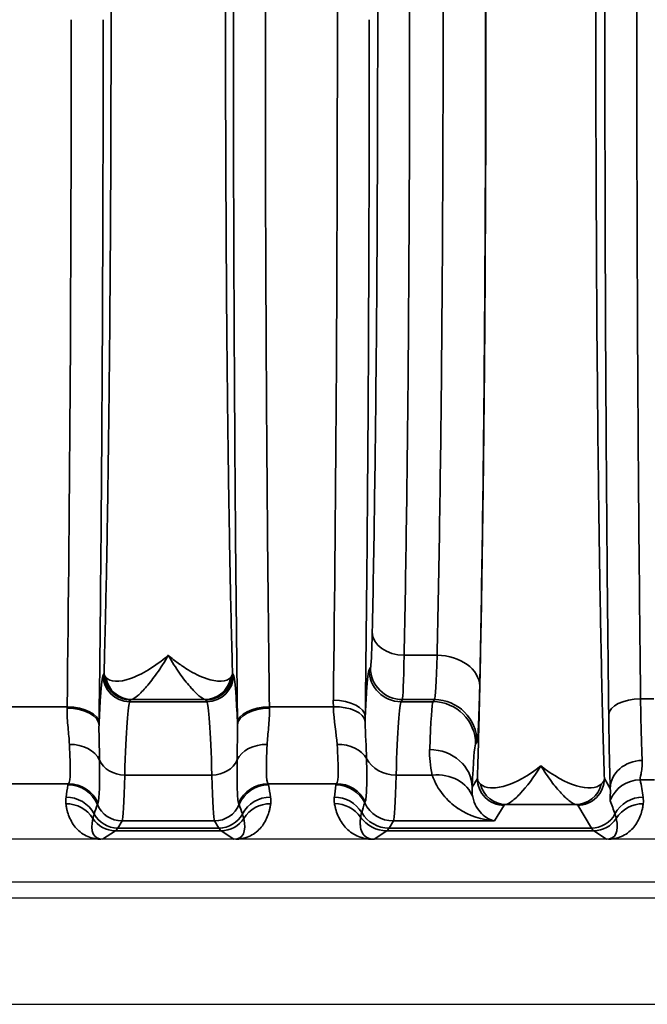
# Model space of a CAD drawing. Header units: millimetres. Extents: x 399 to 6233, y -1870 to 1602.
# Tile 675 of 711: x 5987 to 5999, y 311 to 330. Entities that reach past the tile are written whole.
import ezdxf

# ---------------------------------------------------------------- set-up
doc = ezdxf.new("R2010")
doc.units = ezdxf.units.MM
doc.layers.add('可見 (ISO)', color=7, linetype='Continuous', lineweight=25)
doc.layers.add('窄部可見 (ISO)', color=7, linetype='Continuous', lineweight=35)

msp = doc.modelspace()

# ---------------------------------------------------------------- linework, layer by layer
at = {"layer": '可見 (ISO)'}
for p, q in [((5989.308, 314.803), (5989.308, 314.803)), ((5990.989, 314.803), (5990.989, 314.803)), ((5994.407, 314.803), (5994.407, 314.803)), ((6087.648, 314.153), (5983.148, 314.153)), ((5983.148, 313.353), (6087.648, 313.353)), ((5978.898, 313.053), (6091.898, 313.053)), ((5963.898, 311.053), (6058.898, 311.053))]:
    msp.add_line(p, q, dxfattribs=at)
for points, knots in [([(5988.915, 314.153), (5988.911, 314.153), (5988.906, 314.153), (5988.901, 314.153), (5988.894, 314.153), (5988.887, 314.153), (5988.879, 314.153)], [-0.00000491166, -0.00000491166, -0.00000491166, -0.00000491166, 0.00001268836, 0.00001268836, 0.00001268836, 0.00003478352, 0.00003478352, 0.00003478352, 0.00003478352]), ([(5991.417, 314.153), (5991.41, 314.153), (5991.403, 314.153), (5991.397, 314.153), (5991.391, 314.153), (5991.386, 314.153), (5991.381, 314.153)], [0.00000000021, 0.00000000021, 0.00000000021, 0.00000000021, 0.00002113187, 0.00002113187, 0.00002113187, 0.0000394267, 0.0000394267, 0.0000394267, 0.0000394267]), ([(5994.015, 314.153), (5994.015, 314.153), (5994.015, 314.153), (5994.015, 314.153), (5994.015, 314.153), (5994.015, 314.153), (5994.015, 314.153), (5994.014, 314.153), (5994.012, 314.153), (5994.004, 314.153), (5994.001, 314.153), (5993.992, 314.153), (5993.985, 314.153), (5993.978, 314.153)], [-0.005146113, -0.005146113, -0.005146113, -0.005146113, -0.004810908, -0.004810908, -0.004628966, -0.004628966, -0.004600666, -0.004600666, -0.003063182, -0.003063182, -0.002040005, -0.002040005, 0, 0, 0, 0]), ([(5998.417, 314.153), (5998.41, 314.153), (5998.403, 314.153), (5998.397, 314.153), (5998.391, 314.153), (5998.386, 314.153), (5998.381, 314.153)], [0.00000000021, 0.00000000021, 0.00000000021, 0.00000000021, 0.00002113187, 0.00002113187, 0.00002113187, 0.0000394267, 0.0000394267, 0.0000394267, 0.0000394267])]:
    msp.add_open_spline(points, degree=3, knots=knots, dxfattribs=at)
at = {"layer": '窄部可見 (ISO)'}
for p, q in [((5994.58, 317.611), (5995.199, 317.611)), ((5993.923, 317.339), (5993.947, 317.379)), ((5988.923, 317.239), (5988.941, 317.27)), ((5991.355, 317.27), (5991.374, 317.239)), ((5989.441, 316.771), (5989.422, 316.739)), ((5989.422, 316.739), (5990.874, 316.739)), ((5990.834, 316.78), (5989.462, 316.78)), ((5990.874, 316.739), (5990.856, 316.771)), ((5994.547, 316.78), (5994.522, 316.739)), ((5994.522, 316.739), (5995.123, 316.739)), ((5995.147, 316.78), (5994.547, 316.78)), ((5995.123, 316.739), (5995.147, 316.78)), ((5999.023, 316.791), (5999.274, 316.791)), ((5987.049, 316.644), (5988.248, 316.644)), ((5992.049, 316.644), (5993.25, 316.644)), ((5995.947, 315.98), (5995.923, 315.94)), ((5990.968, 315.361), (5989.329, 315.361)), ((5995.109, 315.361), (5994.427, 315.361)), ((5995.859, 315.131), (5995.956, 315.293)), ((5998.341, 315.293), (5998.452, 315.108)), ((5999.282, 315.269), (5999.014, 315.269)), ((5988.275, 315.198), (5987.022, 315.198)), ((5993.311, 315.198), (5992.022, 315.198)), ((5996.456, 314.794), (5996.279, 314.499)), ((5997.805, 314.806), (5996.492, 314.806)), ((5998.099, 314.363), (5997.841, 314.794)), ((5989.279, 314.499), (5989.198, 314.363)), ((5989.198, 314.363), (5991.099, 314.363)), ((5991.018, 314.499), (5989.279, 314.499)), ((5991.099, 314.363), (5991.018, 314.499)), ((5994.379, 314.499), (5994.298, 314.363)), ((5994.298, 314.363), (5998.099, 314.363)), ((5996.279, 314.499), (5994.379, 314.499)), ((5989.154, 314.312), (5988.915, 314.153)), ((5991.143, 314.312), (5989.154, 314.312)), ((5991.381, 314.153), (5991.143, 314.312)), ((5994.254, 314.312), (5994.015, 314.153)), ((5998.143, 314.312), (5994.254, 314.312)), ((5998.381, 314.153), (5998.143, 314.312))]:
    msp.add_line(p, q, dxfattribs=at)
for centre, major_axis, ratio, start_param, end_param in [((5992.789, 329.553), (0, -25), 0.02145, 1.570796, 2.107631), ((5987.789, 329.553), (0, -25), 0.02145, 1.028185, 1.570796), ((5992.789, 329.553), (0, -25), 0.02145, 1.033962, 1.570796), ((5994.58, 318.044), (-0.6, 0.013), 0.722333, 0.030288, 1.586603), ((5995.144, 319.779), (0, -3.002), 0.026524, 0.034868, 0.763293), ((5995.199, 317.033), (0.8, -0.018), 0.722333, 0.030288, 1.586603), ((5994.522, 317.339), (-0.515, 0.309), 0.999172, 0.54067, 2.110736), ((5994.547, 317.379), (-0.515, 0.309), 0.999172, 0.54067, 2.110736), ((5989.422, 317.239), (-0.429, 0.257), 0.999172, 0.54067, 2.110736), ((5989.462, 317.279), (0.117, -0.486), 0.989056, 4.648351, 6.04438), ((5990.834, 317.279), (-0.117, -0.486), 0.989056, 0.238805, 1.634834), ((5990.874, 317.239), (0.429, 0.257), 0.999172, 4.17245, 5.742515), ((5989.429, 308.741), (0, 8.003), 0.022251, 0.034889, 0.596848), ((5990.868, 308.741), (0, 8.003), 0.022251, 5.686337, 6.248296), ((5993.249, 316.461), (0.6, -0.007), 0.511389, 0.024373, 1.577171), ((5994.529, 308.741), (0, 8.003), 0.022512, 0.034888, 0.596845), ((5995.121, 310.33), (0.008, 6.414), 0.020853, 0.038708, 0.537182), ((5995.123, 315.94), (0.686, -0.412), 0.999172, 0.54067, 2.110736), ((5995.147, 315.98), (0.686, -0.412), 0.999172, 0.54067, 2.110736), ((5999.023, 316.496), (-0.6, -0.007), 0.49083, 4.706597, 6.259146), ((5999.078, 317.865), (0.007, -2.58), 0.02502, 5.141663, 5.756891), ((5988.199, 317.802), (0.008, 2.508), 0.023353, 4.220303, 4.232385), ((5988.247, 316.302), (0.6, -0.008), 0.525274, 0.024614, 1.577589), ((5988.248, 316.334), (0.6, -0.008), 0.516344, 0.024457, 1.577318), ((5992.049, 316.334), (-0.6, -0.008), 0.516344, 4.705867, 6.258728), ((5992.049, 316.302), (-0.6, -0.008), 0.525274, 4.705596, 6.258572), ((5992.097, 317.802), (0.008, -2.509), 0.023353, 5.192395, 5.204476), ((5993.25, 316.334), (0.6, 0.017), 0.516223, 0.059539, 1.556187), ((5998.479, 317.785), (-0.007, 3.096), 0.02085, 2.000085, 2.615317), ((5988.799, 317.724), (0.008, 3.01), 0.019461, 4.220262, 4.232363), ((5991.497, 317.724), (0.008, -3.01), 0.01946, 5.192411, 5.204512), ((5988.29, 315.484), (0.6, 0.023), 0.752166, 0.306707, 1.54183), ((5992.006, 315.484), (-0.6, 0.023), 0.752166, 4.741355, 5.976479), ((5993.32, 315.485), (0.599, 0.031), 0.751758, 0.356231, 1.532192), ((5995.059, 315.131), (0.799, -0.032), 0.886923, 0.045354, 1.606482), ((5995.92, 310.172), (-0.008, -5.773), 0.02317, 3.180307, 3.678781), ((5989.329, 315.774), (-0.5, 0.015), 0.826915, 0.361643, 1.596274), ((5990.968, 315.774), (0.5, 0.015), 0.826915, 4.686911, 5.921542), ((5994.427, 315.857), (-0.6, 0.018), 0.826915, 0.421327, 1.596274), ((5999.052, 315.108), (-0.6, -0.023), 0.876399, 4.678969, 6.239685), ((5989.281, 318.613), (0.005, 4.117), 0.020515, 3.17966, 3.801678), ((5991.016, 318.613), (-0.005, 4.117), 0.020515, 2.481507, 3.103525), ((5994.381, 318.613), (0.005, 4.117), 0.020059, 3.179659, 3.801677), ((5995.109, 314.699), (0.77, 0.217), 0.816863, 0.053432, 1.344647), ((5999.014, 314.67), (-0.588, -0.12), 0.998201, 4.511525, 5.723718), ((5998.293, 315.702), (0.587, -1.898), 0.297416, 1.071506, 1.249581), ((5989.005, 315.686), (-0.583, -1.898), 0.300773, 5.075994, 5.20279), ((5999.942, 315.167), (-11.679, 0), 0.058758, 6.23842, 6.27237), ((5988.264, 314.576), (0.59, -0.11), 0.998212, 0.579882, 1.754795), ((5988.275, 314.599), (0.477, -0.364), 0.997266, 1.053258, 2.22233), ((5992.022, 314.599), (0.477, 0.364), 0.997266, 0.919263, 2.088334), ((5992.033, 314.576), (0.59, 0.11), 0.998212, 1.386797, 2.56171), ((5980.354, 315.167), (11.679, 0), 0.058758, 0.010815, 0.044766), ((5991.292, 315.686), (0.583, -1.898), 0.300773, 1.080395, 1.207191), ((5994.143, 315.836), (-0.629, -2.073), 0.310752, 5.129309, 5.247414), ((6003.369, 315.169), (-10.07, 0), 0.058758, 6.234735, 6.273976), ((5993.299, 314.576), (0.593, -0.094), 0.998229, 0.609389, 1.728149), ((5993.311, 314.599), (0.462, -0.383), 0.997094, 1.147203, 2.260656), ((5996.492, 315.306), (0.093, -0.491), 0.982985, 4.763266, 6.092027), ((5997.805, 315.306), (-0.093, -0.491), 0.982985, 0.191158, 1.51992), ((5988.227, 314.348), (0.594, -0.083), 0.998238, 0.627947, 1.709607), ((5992.07, 314.348), (0.594, 0.083), 0.998238, 1.431986, 2.513646), ((5993.268, 314.348), (0.596, -0.067), 0.99825, 0.651925, 1.682859), ((5997.646, 315.618), (-1.006, 2.097), 0.194686, 4.130256, 4.260833), ((5999.07, 314.348), (-0.594, -0.083), 0.998238, 4.573579, 5.655239), ((5988.225, 314.224), (0.595, 0.075), 0.998245, 0.438747, 1.445107), ((9116.678, 311.606), (-3128.282, 0.854), 0.045755, 6.266788, 6.268029), ((5991.829, 322.624), (-3.014, -7.827), 0.001618, 6.189135, 6.234176), ((5989.279, 314.999), (-0.429, 0.257), 0.999172, 0.935442, 2.110736), ((5991.018, 314.999), (0.429, 0.257), 0.999172, 4.17245, 5.347743), ((5988.468, 322.624), (3.014, -7.827), 0.001618, 0.049009, 0.09405), ((2863.618, 311.606), (3128.282, 0.854), 0.045755, 0.015157, 0.016397), ((5992.072, 314.224), (0.595, -0.075), 0.998245, 1.696485, 2.702846), ((5993.271, 314.224), (0.591, 0.105), 0.998218, 0.435215, 1.395105), ((8853.769, 312.093), (-2860.258, 0.716), 0.046839, 6.268046, 6.269403), ((5998.01, 322.436), (-4.172, -7.61), 0.009939, 6.191319, 6.234418), ((5994.379, 315.098), (-0.515, 0.309), 0.999172, 0.991614, 2.110736), ((5999.072, 314.224), (-0.595, 0.075), 0.998245, 4.838078, 5.844438), ((5989.429, 314.996), (0.641, 0.802), 0.399262, 2.444096, 3.45076), ((5989.154, 314.812), (-0.277, 0.416), 0.999683, 1.546818, 2.553481), ((5989.198, 314.863), (-0.429, 0.257), 0.999172, 1.028727, 2.110736), ((5991.099, 314.863), (0.429, 0.257), 0.999172, 4.17245, 5.254458), ((5991.143, 314.812), (0.277, 0.416), 0.999683, 3.729704, 4.736367), ((5990.868, 314.996), (-0.641, 0.802), 0.399262, 2.832426, 3.839089), ((5994.254, 314.912), (-0.333, 0.499), 0.999683, 1.593357, 2.553481), ((5994.298, 314.963), (-0.515, 0.309), 0.999172, 1.079473, 2.110736), ((5998.099, 314.863), (0.429, 0.257), 0.999172, 4.17245, 5.254458), ((5998.143, 314.812), (0.277, 0.416), 0.999683, 3.729704, 4.736367), ((5997.868, 314.996), (-0.641, 0.802), 0.399262, 2.832426, 3.839089), ((5989.125, 414.346), (0, -100.043), 0.020838, 0.01396, 0.034899), ((5991.172, 414.346), (0, -100.043), 0.020838, 6.248286, 6.269226), ((5994.225, 414.346), (0, -100.043), 0.020817, 0.01396, 0.034899), ((5998.172, 414.346), (0, -100.043), 0.020838, 6.248286, 6.269226)]:
    msp.add_ellipse(centre, major_axis=major_axis, ratio=ratio, start_param=start_param, end_param=end_param, dxfattribs=at)
for points, knots in [([(5995.956, 315.293), (5995.967, 315.64), (5995.977, 316.014), (5995.987, 316.402), (5995.988, 316.465), (5995.99, 316.53), (5995.992, 316.595), (5996.003, 317.059), (5996.013, 317.555), (5996.023, 318.074), (5996.033, 318.592), (5996.042, 319.136), (5996.05, 319.706), (5996.059, 320.276), (5996.067, 320.873), (5996.073, 321.489), (5996.076, 321.75), (5996.079, 322.014), (5996.082, 322.281), (5996.085, 322.645), (5996.089, 323.015), (5996.092, 323.39), (5996.097, 324.041), (5996.101, 324.712), (5996.105, 325.396), (5996.112, 326.766), (5996.116, 328.152), (5996.116, 329.553), (5996.116, 330.954), (5996.112, 332.34), (5996.105, 333.71), (5996.099, 334.79), (5996.091, 335.83), (5996.082, 336.825), (5996.079, 337.092), (5996.076, 337.356), (5996.073, 337.617), (5996.067, 338.233), (5996.059, 338.83), (5996.05, 339.4), (5996.042, 339.969), (5996.033, 340.513), (5996.023, 341.032), (5996.013, 341.551), (5996.003, 342.047), (5995.992, 342.511), (5995.99, 342.576), (5995.988, 342.641), (5995.987, 342.704), (5995.977, 343.093), (5995.967, 343.466), (5995.956, 343.813)], [0.026741, 0.026741, 0.026741, 0.026741, 0.0775937, 0.0775937, 0.0775937, 0.0858987, 0.0858987, 0.0858987, 0.1450564, 0.1450564, 0.1450564, 0.2042141, 0.2042141, 0.2042141, 0.2633718, 0.2633718, 0.2633718, 0.2884178, 0.2884178, 0.2884178, 0.3225295, 0.3225295, 0.3225295, 0.3816871, 0.3816871, 0.3816871, 0.5, 0.5, 0.5, 0.6183179, 0.6183179, 0.6183179, 0.7115978, 0.7115978, 0.7115978, 0.7366333, 0.7366333, 0.7366333, 0.795791, 0.795791, 0.795791, 0.8549487, 0.8549487, 0.8549487, 0.9141064, 0.9141064, 0.9141064, 0.9224137, 0.9224137, 0.9224137, 0.9732641, 0.9732641, 0.9732641, 0.9732641]), ([(5998.341, 343.813), (5998.33, 343.466), (5998.32, 343.093), (5998.31, 342.704), (5998.308, 342.641), (5998.307, 342.577), (5998.305, 342.511), (5998.294, 342.047), (5998.283, 341.551), (5998.273, 341.032), (5998.264, 340.514), (5998.255, 339.97), (5998.246, 339.4), (5998.238, 338.831), (5998.23, 338.233), (5998.223, 337.617), (5998.22, 337.356), (5998.218, 337.092), (5998.215, 336.825), (5998.211, 336.461), (5998.208, 336.091), (5998.205, 335.716), (5998.2, 335.065), (5998.195, 334.395), (5998.192, 333.71), (5998.185, 332.34), (5998.181, 330.954), (5998.181, 329.553), (5998.181, 328.152), (5998.185, 326.767), (5998.192, 325.396), (5998.197, 324.316), (5998.205, 323.276), (5998.215, 322.281), (5998.218, 322.014), (5998.22, 321.75), (5998.223, 321.489), (5998.23, 320.873), (5998.238, 320.276), (5998.246, 319.706), (5998.255, 319.137), (5998.264, 318.593), (5998.273, 318.074), (5998.283, 317.555), (5998.294, 317.059), (5998.305, 316.595), (5998.307, 316.53), (5998.308, 316.465), (5998.31, 316.402), (5998.32, 316.014), (5998.33, 315.64), (5998.341, 315.293)], [0.026741, 0.026741, 0.026741, 0.026741, 0.0775937, 0.0775937, 0.0775937, 0.0858987, 0.0858987, 0.0858987, 0.1450564, 0.1450564, 0.1450564, 0.2042141, 0.2042141, 0.2042141, 0.2633718, 0.2633718, 0.2633718, 0.2884178, 0.2884178, 0.2884178, 0.3225295, 0.3225295, 0.3225295, 0.3816871, 0.3816871, 0.3816871, 0.5, 0.5, 0.5, 0.6183179, 0.6183179, 0.6183179, 0.7115978, 0.7115978, 0.7115978, 0.7366333, 0.7366333, 0.7366333, 0.795791, 0.795791, 0.795791, 0.8549487, 0.8549487, 0.8549487, 0.9141064, 0.9141064, 0.9141064, 0.9224137, 0.9224137, 0.9224137, 0.9732641, 0.9732641, 0.9732641, 0.9732641]), ([(5991.449, 316.334), (5991.424, 318.317), (5991.405, 320.462), (5991.392, 322.693), (5991.379, 324.923), (5991.372, 327.238), (5991.372, 329.553), (5991.372, 331.868), (5991.379, 334.183), (5991.392, 336.414), (5991.405, 338.644), (5991.424, 340.79), (5991.449, 342.772)], [2.598981, 2.598981, 2.598981, 2.598981, 2.870287, 2.870287, 2.870287, 3.141593, 3.141593, 3.141593, 3.412899, 3.412899, 3.412899, 3.684204, 3.684204, 3.684204, 3.684204]), ([(5992.049, 342.462), (5992.024, 340.526), (5992.004, 338.431), (5991.978, 334.075), (5991.972, 331.814), (5991.972, 327.292), (5991.978, 325.031), (5992.004, 320.675), (5992.024, 318.58), (5992.049, 316.644)], [2.598981, 2.598981, 2.598981, 2.598981, 2.870287, 2.870287, 3.141593, 3.141593, 3.412899, 3.412899, 3.684204, 3.684204, 3.684204, 3.684204]), ([(5998.423, 316.496), (5998.399, 318.478), (5998.381, 320.604), (5998.369, 322.804), (5998.357, 325.004), (5998.351, 327.278), (5998.351, 329.553), (5998.351, 331.828), (5998.357, 334.102), (5998.369, 336.302), (5998.381, 338.502), (5998.399, 340.628), (5998.423, 342.61)], [2.628521, 2.628521, 2.628521, 2.628521, 2.885057, 2.885057, 2.885057, 3.141593, 3.141593, 3.141593, 3.398129, 3.398129, 3.398129, 3.654665, 3.654665, 3.654665, 3.654665]), ([(5999.023, 342.315), (5998.999, 340.378), (5998.981, 338.301), (5998.957, 334), (5998.951, 331.776), (5998.951, 327.33), (5998.957, 325.107), (5998.981, 320.805), (5998.999, 318.728), (5999.023, 316.791)], [2.628521, 2.628521, 2.628521, 2.628521, 2.885057, 2.885057, 3.141593, 3.141593, 3.398129, 3.398129, 3.654665, 3.654665, 3.654665, 3.654665]), ([(5995.999, 342.073), (5996.017, 341.267), (5996.033, 340.376), (5996.047, 339.417), (5996.061, 338.458), (5996.073, 337.433), (5996.082, 336.36), (5996.092, 335.288), (5996.099, 334.169), (5996.104, 333.027), (5996.109, 331.885), (5996.111, 330.719), (5996.111, 329.553), (5996.111, 328.387), (5996.109, 327.221), (5996.104, 326.079), (5996.099, 324.937), (5996.092, 323.818), (5996.082, 322.746), (5996.073, 321.674), (5996.061, 320.648), (5996.047, 319.689), (5996.033, 318.73), (5996.017, 317.839), (5995.999, 317.033)], [2.334303, 2.334303, 2.334303, 2.334303, 2.536125, 2.536125, 2.536125, 2.737948, 2.737948, 2.737948, 2.93977, 2.93977, 2.93977, 3.141593, 3.141593, 3.141593, 3.343415, 3.343415, 3.343415, 3.545238, 3.545238, 3.545238, 3.74706, 3.74706, 3.74706, 3.948882, 3.948882, 3.948882, 3.948882]), ([(5988.941, 317.27), (5988.952, 317.639), (5988.962, 318.038), (5988.971, 318.448), (5988.98, 318.844), (5988.989, 319.269), (5988.997, 319.714), (5989.005, 320.166), (5989.012, 320.641), (5989.019, 321.138), (5989.026, 321.635), (5989.033, 322.16), (5989.038, 322.689), (5989.041, 322.951), (5989.044, 323.216), (5989.046, 323.485), (5989.049, 323.758), (5989.051, 324.035), (5989.053, 324.315), (5989.058, 324.87), (5989.061, 325.441), (5989.064, 326.023), (5989.07, 327.187), (5989.073, 328.364), (5989.073, 329.553), (5989.073, 330.742), (5989.07, 331.919), (5989.064, 333.083), (5989.06, 333.959), (5989.054, 334.806), (5989.046, 335.622), (5989.044, 335.89), (5989.041, 336.155), (5989.038, 336.417), (5989.033, 336.946), (5989.026, 337.471), (5989.019, 337.968), (5989.012, 338.465), (5989.005, 338.94), (5988.997, 339.392), (5988.989, 339.837), (5988.98, 340.262), (5988.971, 340.658), (5988.962, 341.068), (5988.952, 341.467), (5988.941, 341.836)], [0.0294093, 0.0294093, 0.0294093, 0.0294093, 0.089244, 0.089244, 0.089244, 0.1470574, 0.1470574, 0.1470574, 0.2058814, 0.2058814, 0.2058814, 0.2647055, 0.2647055, 0.2647055, 0.2938656, 0.2938656, 0.2938656, 0.3235296, 0.3235296, 0.3235296, 0.3823536, 0.3823536, 0.3823536, 0.5, 0.5, 0.5, 0.6176498, 0.6176498, 0.6176498, 0.7061501, 0.7061501, 0.7061501, 0.735298, 0.735298, 0.735298, 0.794122, 0.794122, 0.794122, 0.8529461, 0.8529461, 0.8529461, 0.9107639, 0.9107639, 0.9107639, 0.9705942, 0.9705942, 0.9705942, 0.9705942]), ([(5991.355, 341.836), (5991.345, 341.467), (5991.335, 341.068), (5991.325, 340.658), (5991.316, 340.262), (5991.308, 339.837), (5991.3, 339.392), (5991.292, 338.94), (5991.284, 338.465), (5991.277, 337.968), (5991.27, 337.471), (5991.264, 336.946), (5991.258, 336.417), (5991.255, 336.155), (5991.253, 335.89), (5991.25, 335.622), (5991.248, 335.348), (5991.246, 335.072), (5991.243, 334.791), (5991.239, 334.236), (5991.236, 333.665), (5991.233, 333.083), (5991.227, 331.919), (5991.224, 330.742), (5991.224, 329.553), (5991.224, 328.364), (5991.227, 327.187), (5991.233, 326.023), (5991.237, 325.147), (5991.243, 324.3), (5991.25, 323.485), (5991.253, 323.216), (5991.255, 322.951), (5991.258, 322.689), (5991.264, 322.16), (5991.27, 321.635), (5991.277, 321.138), (5991.284, 320.641), (5991.292, 320.166), (5991.3, 319.714), (5991.308, 319.269), (5991.316, 318.844), (5991.325, 318.448), (5991.335, 318.038), (5991.345, 317.639), (5991.355, 317.27)], [0.0294093, 0.0294093, 0.0294093, 0.0294093, 0.089244, 0.089244, 0.089244, 0.1470574, 0.1470574, 0.1470574, 0.2058814, 0.2058814, 0.2058814, 0.2647055, 0.2647055, 0.2647055, 0.2938656, 0.2938656, 0.2938656, 0.3235296, 0.3235296, 0.3235296, 0.3823536, 0.3823536, 0.3823536, 0.5, 0.5, 0.5, 0.6176498, 0.6176498, 0.6176498, 0.7061501, 0.7061501, 0.7061501, 0.735298, 0.735298, 0.735298, 0.794122, 0.794122, 0.794122, 0.8529461, 0.8529461, 0.8529461, 0.9107639, 0.9107639, 0.9107639, 0.9705942, 0.9705942, 0.9705942, 0.9705942]), ([(5994.58, 341.496), (5994.596, 340.727), (5994.61, 339.876), (5994.623, 338.962), (5994.636, 338.047), (5994.647, 337.069), (5994.656, 336.046), (5994.664, 335.023), (5994.671, 333.956), (5994.676, 332.867), (5994.68, 331.777), (5994.682, 330.665), (5994.682, 329.553), (5994.682, 328.441), (5994.68, 327.329), (5994.676, 326.239), (5994.671, 325.15), (5994.664, 324.083), (5994.656, 323.06), (5994.647, 322.037), (5994.636, 321.059), (5994.623, 320.144), (5994.61, 319.23), (5994.596, 318.38), (5994.58, 317.611)], [2.334303, 2.334303, 2.334303, 2.334303, 2.536125, 2.536125, 2.536125, 2.737948, 2.737948, 2.737948, 2.93977, 2.93977, 2.93977, 3.141593, 3.141593, 3.141593, 3.343415, 3.343415, 3.343415, 3.545238, 3.545238, 3.545238, 3.74706, 3.74706, 3.74706, 3.948882, 3.948882, 3.948882, 3.948882]), ([(5995.199, 317.611), (5995.217, 318.38), (5995.233, 319.23), (5995.261, 321.059), (5995.273, 322.037), (5995.292, 324.083), (5995.299, 325.15), (5995.309, 327.329), (5995.312, 328.441), (5995.312, 330.665), (5995.309, 331.777), (5995.299, 333.956), (5995.292, 335.023), (5995.273, 337.069), (5995.261, 338.047), (5995.233, 339.876), (5995.217, 340.727), (5995.199, 341.496)], [2.334303, 2.334303, 2.334303, 2.334303, 2.536125, 2.536125, 2.737948, 2.737948, 2.93977, 2.93977, 3.141593, 3.141593, 3.343415, 3.343415, 3.545238, 3.545238, 3.74706, 3.74706, 3.948882, 3.948882, 3.948882, 3.948882]), ([(5993.98, 318.044), (5993.996, 318.785), (5994.011, 319.605), (5994.036, 321.367), (5994.047, 322.31), (5994.065, 324.281), (5994.071, 325.31), (5994.08, 327.41), (5994.083, 328.481), (5994.083, 330.625), (5994.08, 331.697), (5994.071, 333.797), (5994.065, 334.825), (5994.047, 336.796), (5994.036, 337.739), (5994.011, 339.502), (5993.996, 340.321), (5993.98, 341.062)], [2.334303, 2.334303, 2.334303, 2.334303, 2.536125, 2.536125, 2.737948, 2.737948, 2.93977, 2.93977, 3.141593, 3.141593, 3.343415, 3.343415, 3.545238, 3.545238, 3.74706, 3.74706, 3.948882, 3.948882, 3.948882, 3.948882]), ([(5988.925, 329.553), (5988.925, 327.238), (5988.918, 324.923), (5988.905, 322.693), (5988.892, 320.462), (5988.873, 318.317), (5988.848, 316.334)], [0, 0, 0, 0, 0.2713059, 0.2713059, 0.2713059, 0.5426118, 0.5426118, 0.5426118, 0.5426118]), ([(5993.925, 329.553), (5993.925, 327.262), (5993.918, 324.972), (5993.906, 322.764), (5993.893, 320.555), (5993.874, 318.429), (5993.849, 316.461)], [0, 0, 0, 0, 0.2684172, 0.2684172, 0.2684172, 0.5368345, 0.5368345, 0.5368345, 0.5368345]), ([(5993.947, 317.379), (5993.953, 317.389), (5993.959, 317.453), (5993.97, 317.68), (5993.975, 317.842), (5993.98, 318.044)], [1.6057029, 1.6057029, 1.6057029, 1.6057029, 1.9700029, 1.9700029, 2.3343029, 2.3343029, 2.3343029, 2.3343029]), ([(5988.975, 317.195), (5989.048, 317.106), (5989.226, 317.101), (5989.436, 317.174), (5989.647, 317.246), (5989.898, 317.396), (5990.148, 317.611)], [0, 0, 0, 0, 0.00119489, 0.00119489, 0.00119489, 0.002389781, 0.002389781, 0.002389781, 0.002389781]), ([(5990.148, 317.611), (5990.077, 317.487), (5990.005, 317.375), (5989.936, 317.276), (5989.868, 317.179), (5989.803, 317.095), (5989.742, 317.025), (5989.68, 316.953), (5989.622, 316.895), (5989.574, 316.853), (5989.525, 316.812), (5989.486, 316.786), (5989.462, 316.78)], [-0.000011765, -0.000011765, -0.000011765, -0.000011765, 0.000565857, 0.000565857, 0.000565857, 0.001135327, 0.001135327, 0.001135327, 0.001714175, 0.001714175, 0.001714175, 0.002298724, 0.002298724, 0.002298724, 0.002298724]), ([(5990.148, 317.611), (5990.211, 317.557), (5990.273, 317.507), (5990.335, 317.462), (5990.397, 317.417), (5990.459, 317.376), (5990.519, 317.339), (5990.635, 317.268), (5990.746, 317.214), (5990.849, 317.178), (5990.853, 317.176), (5990.856, 317.175), (5990.859, 317.174), (5990.962, 317.139), (5991.057, 317.121), (5991.134, 317.123), (5991.137, 317.123), (5991.14, 317.123), (5991.143, 317.123), (5991.222, 317.127), (5991.285, 317.15), (5991.322, 317.195)], [-0.000011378, -0.000011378, -0.000011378, -0.000011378, 0.000287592, 0.000287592, 0.000287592, 0.000586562, 0.000586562, 0.000586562, 0.001165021, 0.001165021, 0.001165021, 0.001184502, 0.001184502, 0.001184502, 0.001762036, 0.001762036, 0.001762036, 0.001782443, 0.001782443, 0.001782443, 0.002380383, 0.002380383, 0.002380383, 0.002380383]), ([(5990.834, 316.78), (5990.811, 316.786), (5990.772, 316.811), (5990.724, 316.852), (5990.676, 316.893), (5990.619, 316.951), (5990.557, 317.022), (5990.496, 317.093), (5990.43, 317.177), (5990.361, 317.276), (5990.291, 317.375), (5990.219, 317.488), (5990.148, 317.611)], [0, 0, 0, 0, 0.000572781, 0.000572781, 0.000572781, 0.001145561, 0.001145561, 0.001145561, 0.001718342, 0.001718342, 0.001718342, 0.002291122, 0.002291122, 0.002291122, 0.002291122]), ([(5993.849, 316.461), (5993.857, 316.638), (5993.865, 316.792), (5993.873, 316.919), (5993.889, 317.169), (5993.906, 317.311), (5993.923, 317.339)], [4.255119, 4.255119, 4.255119, 4.255119, 4.3966774, 4.3966774, 4.3966774, 4.6774824, 4.6774824, 4.6774824, 4.6774824]), ([(5988.847, 316.302), (5988.856, 316.507), (5988.864, 316.683), (5988.873, 316.824), (5988.889, 317.072), (5988.906, 317.212), (5988.923, 317.239)], [4.2369849, 4.2369849, 4.2369849, 4.2369849, 4.3966729, 4.3966729, 4.3966729, 4.6774824, 4.6774824, 4.6774824, 4.6774824]), ([(5988.941, 317.27), (5988.941, 317.27), (5988.942, 317.267), (5988.942, 317.266), (5988.942, 317.264), (5988.942, 317.263), (5988.942, 317.261), (5988.943, 317.258), (5988.944, 317.255), (5988.944, 317.252), (5988.946, 317.245), (5988.948, 317.239), (5988.951, 317.233), (5988.957, 317.22), (5988.965, 317.207), (5988.975, 317.195)], [-0.00000006, -0.00000006, -0.00000006, -0.00000006, 0.0000185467, 0.0000185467, 0.0000185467, 0.0000394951, 0.0000394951, 0.0000394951, 0.0000814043, 0.0000814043, 0.0000814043, 0.0001653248, 0.0001653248, 0.0001653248, 0.0003340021, 0.0003340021, 0.0003340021, 0.0003340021]), ([(5989.441, 316.771), (5989.31, 316.771), (5989.18, 316.825), (5989.088, 316.917), (5988.995, 317.01), (5988.941, 317.14), (5988.941, 317.27)], [0, 0, 0, 0, 0.5, 0.5, 0.5, 1, 1, 1, 1]), ([(5990.856, 316.771), (5990.986, 316.771), (5991.116, 316.825), (5991.209, 316.917), (5991.301, 317.01), (5991.355, 317.139), (5991.355, 317.27)], [0, 0, 0, 0, 0.5, 0.5, 0.5, 1, 1, 1, 1]), ([(5991.374, 317.239), (5991.391, 317.212), (5991.407, 317.072), (5991.423, 316.824), (5991.432, 316.683), (5991.441, 316.507), (5991.449, 316.302)], [4.7472956, 4.7472956, 4.7472956, 4.7472956, 5.0281051, 5.0281051, 5.0281051, 5.1877931, 5.1877931, 5.1877931, 5.1877931]), ([(5995.999, 317.033), (5995.992, 316.714), (5995.984, 316.456), (5995.975, 316.277), (5995.966, 316.097), (5995.957, 315.996), (5995.947, 315.98)], [3.9488824, 3.9488824, 3.9488824, 3.9488824, 4.3131824, 4.3131824, 4.3131824, 4.6774824, 4.6774824, 4.6774824, 4.6774824]), ([(5988.29, 315.936), (5988.286, 316.035), (5988.275, 316.141), (5988.265, 316.254), (5988.255, 316.368), (5988.245, 316.489), (5988.247, 316.617)], [0, 0, 0, 0, 0.000446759, 0.000446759, 0.000446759, 0.000893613, 0.000893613, 0.000893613, 0.000893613]), ([(5992.049, 316.617), (5992.051, 316.489), (5992.042, 316.368), (5992.032, 316.254), (5992.022, 316.141), (5992.011, 316.035), (5992.006, 315.936)], [0, 0, 0, 0, 0.000446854, 0.000446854, 0.000446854, 0.000893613, 0.000893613, 0.000893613, 0.000893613]), ([(5988.847, 316.302), (5988.845, 316.189), (5988.847, 316.08), (5988.85, 315.974), (5988.853, 315.861), (5988.856, 315.751), (5988.857, 315.642)], [0.000000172, 0.000000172, 0.000000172, 0.000000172, 0.000500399, 0.000500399, 0.000500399, 0.001035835, 0.001035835, 0.001035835, 0.001035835]), ([(5991.44, 315.642), (5991.44, 315.751), (5991.443, 315.861), (5991.446, 315.974), (5991.449, 316.08), (5991.452, 316.189), (5991.449, 316.302)], [0, 0, 0, 0, 0.000535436, 0.000535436, 0.000535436, 0.001035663, 0.001035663, 0.001035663, 0.001035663]), ([(5988.275, 315.198), (5988.293, 315.218), (5988.303, 315.291), (5988.305, 315.417), (5988.307, 315.544), (5988.3, 315.716), (5988.29, 315.936)], [0, 0, 0, 0, 0.000987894, 0.000987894, 0.000987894, 0.001975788, 0.001975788, 0.001975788, 0.001975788]), ([(5992.006, 315.936), (5991.996, 315.716), (5991.99, 315.542), (5991.991, 315.416), (5991.993, 315.29), (5992.004, 315.218), (5992.022, 315.198)], [0, 0, 0, 0, 0.000987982, 0.000987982, 0.000987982, 0.001975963, 0.001975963, 0.001975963, 0.001975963]), ([(5993.311, 315.198), (5993.33, 315.218), (5993.341, 315.293), (5993.343, 315.542), (5993.334, 315.72), (5993.32, 315.936)], [0, 0, 0, 0, 0.00099613, 0.00099613, 0.001992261, 0.001992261, 0.001992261, 0.001992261]), ([(5988.857, 315.642), (5988.858, 315.411), (5988.857, 315.227), (5988.853, 315.089), (5988.848, 314.952), (5988.839, 314.865), (5988.827, 314.832)], [0, 0, 0, 0, 0.001125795, 0.001125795, 0.001125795, 0.00225159, 0.00225159, 0.00225159, 0.00225159]), ([(5991.47, 314.832), (5991.458, 314.865), (5991.449, 314.951), (5991.44, 315.226), (5991.439, 315.411), (5991.44, 315.642)], [0, 0, 0, 0, 0.001138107, 0.001138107, 0.002276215, 0.002276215, 0.002276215, 0.002276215]), ([(5993.874, 315.671), (5993.877, 315.442), (5993.879, 315.253), (5993.875, 315.117), (5993.871, 314.981), (5993.862, 314.894), (5993.848, 314.862)], [0.001060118, 0.001060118, 0.001060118, 0.001060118, 0.002188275, 0.002188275, 0.002188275, 0.003316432, 0.003316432, 0.003316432, 0.003316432]), ([(5999.052, 315.634), (5999.057, 315.526), (5999.043, 315.442), (5999.02, 315.32), (5999.011, 315.282), (5999.014, 315.269)], [0, 0, 0, 0, 0.000661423, 0.000661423, 0.001322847, 0.001322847, 0.001322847, 0.001322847]), ([(5996.014, 315.189), (5996.058, 315.148), (5996.124, 315.125), (5996.203, 315.12), (5996.281, 315.115), (5996.375, 315.128), (5996.476, 315.158), (5996.678, 315.218), (5996.913, 315.347), (5997.148, 315.535)], [0, 0, 0, 0, 0.000558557, 0.000558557, 0.000558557, 0.001117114, 0.001117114, 0.001117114, 0.002234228, 0.002234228, 0.002234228, 0.002234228]), ([(5997.148, 315.535), (5997.015, 315.317), (5996.883, 315.144), (5996.708, 314.956), (5996.653, 314.906), (5996.559, 314.834), (5996.519, 314.813), (5996.492, 314.806)], [-0.000011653, -0.000011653, -0.000011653, -0.000011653, 0.001067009, 0.001067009, 0.00160634, 0.00160634, 0.002145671, 0.002145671, 0.002145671, 0.002145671]), ([(5997.148, 315.535), (5997.384, 315.347), (5997.616, 315.219), (5997.82, 315.158), (5998.023, 315.098), (5998.194, 315.107), (5998.282, 315.189)], [-0.000011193, -0.000011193, -0.000011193, -0.000011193, 0.001104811, 0.001104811, 0.001104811, 0.002220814, 0.002220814, 0.002220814, 0.002220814]), ([(5997.805, 314.806), (5997.778, 314.813), (5997.738, 314.834), (5997.691, 314.87), (5997.644, 314.906), (5997.589, 314.956), (5997.53, 315.019), (5997.472, 315.081), (5997.41, 315.155), (5997.346, 315.241), (5997.281, 315.327), (5997.214, 315.427), (5997.148, 315.535)], [0, 0, 0, 0, 0.000534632, 0.000534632, 0.000534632, 0.001069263, 0.001069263, 0.001069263, 0.001603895, 0.001603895, 0.001603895, 0.002138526, 0.002138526, 0.002138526, 0.002138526]), ([(5996.279, 314.499), (5996.042, 314.515), (5995.803, 314.591), (5995.595, 314.732), (5995.593, 314.733), (5995.592, 314.734), (5995.59, 314.735), (5995.488, 314.804), (5995.393, 314.889), (5995.31, 314.992), (5995.227, 315.096), (5995.155, 315.219), (5995.109, 315.361)], [-0.000014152, -0.000014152, -0.000014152, -0.000014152, 0.001513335, 0.001513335, 0.001513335, 0.00152394, 0.00152394, 0.00152394, 0.002277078, 0.002277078, 0.002277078, 0.003040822, 0.003040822, 0.003040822, 0.003040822]), ([(5995.956, 315.293), (5995.956, 315.163), (5996.01, 315.033), (5996.102, 314.94), (5996.195, 314.848), (5996.325, 314.794), (5996.456, 314.794)], [0, 0, 0, 0, 0.5, 0.5, 0.5, 1, 1, 1, 1]), ([(5997.841, 314.794), (5997.972, 314.794), (5998.102, 314.848), (5998.194, 314.94), (5998.287, 315.033), (5998.341, 315.163), (5998.341, 315.293)], [0, 0, 0, 0, 0.5, 0.5, 0.5, 1, 1, 1, 1]), ([(5998.453, 314.879), (5998.448, 314.891), (5998.449, 314.916), (5998.451, 314.953), (5998.451, 314.954), (5998.451, 314.955), (5998.451, 314.956), (5998.454, 314.993), (5998.457, 315.043), (5998.452, 315.108)], [0, 0, 0, 0, 0.000774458, 0.000774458, 0.000774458, 0.000793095, 0.000793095, 0.000793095, 0.001548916, 0.001548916, 0.001548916, 0.001548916]), ([(5995.868, 314.949), (5995.883, 314.881), (5995.907, 314.821), (5995.935, 314.77), (5995.964, 314.718), (5995.998, 314.674), (5996.034, 314.638), (5996.035, 314.636), (5996.036, 314.635), (5996.038, 314.634), (5996.111, 314.561), (5996.195, 314.517), (5996.279, 314.499)], [0, 0, 0, 0, 0.000760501, 0.000760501, 0.000760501, 0.00154208, 0.00154208, 0.00154208, 0.001566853, 0.001566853, 0.001566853, 0.003133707, 0.003133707, 0.003133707, 0.003133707]), ([(5988.879, 314.153), (5988.843, 314.155), (5988.807, 314.159), (5988.771, 314.166), (5988.724, 314.175), (5988.679, 314.188), (5988.635, 314.207), (5988.554, 314.241), (5988.481, 314.294), (5988.421, 314.359), (5988.365, 314.421), (5988.32, 314.495), (5988.288, 314.575), (5988.272, 314.614), (5988.259, 314.654), (5988.249, 314.695), (5988.244, 314.715), (5988.239, 314.735), (5988.235, 314.757), (5988.231, 314.778), (5988.228, 314.8), (5988.225, 314.823)], [0.0321682, 0.0321682, 0.0321682, 0.0321682, 0.1368507, 0.1368507, 0.1368507, 0.2737771, 0.2737771, 0.2737771, 0.5290847, 0.5290847, 0.5290847, 0.7702868, 0.7702868, 0.7702868, 0.8883026, 0.8883026, 0.8883026, 0.9470384, 0.9470384, 0.9470384, 1.0057239, 1.0057239, 1.0057239, 1.0057239]), ([(5992.072, 314.823), (5992.069, 314.8), (5992.066, 314.778), (5992.062, 314.757), (5992.058, 314.735), (5992.053, 314.715), (5992.048, 314.695), (5992.038, 314.654), (5992.025, 314.614), (5992.009, 314.575), (5991.976, 314.495), (5991.932, 314.421), (5991.875, 314.359), (5991.816, 314.294), (5991.743, 314.241), (5991.661, 314.207), (5991.618, 314.188), (5991.572, 314.175), (5991.526, 314.166), (5991.49, 314.159), (5991.454, 314.155), (5991.417, 314.153)], [5.2774615, 5.2774615, 5.2774615, 5.2774615, 5.3361469, 5.3361469, 5.3361469, 5.3948827, 5.3948827, 5.3948827, 5.5128985, 5.5128985, 5.5128985, 5.7541006, 5.7541006, 5.7541006, 6.0094082, 6.0094082, 6.0094082, 6.1463346, 6.1463346, 6.1463346, 6.2510171, 6.2510171, 6.2510171, 6.2510171]), ([(5993.978, 314.153), (5993.89, 314.157), (5993.804, 314.174), (5993.724, 314.206), (5993.639, 314.24), (5993.561, 314.291), (5993.496, 314.357), (5993.436, 314.418), (5993.386, 314.492), (5993.348, 314.573), (5993.33, 314.613), (5993.314, 314.654), (5993.302, 314.696), (5993.295, 314.716), (5993.29, 314.737), (5993.285, 314.759), (5993.28, 314.78), (5993.275, 314.801), (5993.271, 314.823)], [3.1723513, 3.1723513, 3.1723513, 3.1723513, 3.4034885, 3.4034885, 3.4034885, 3.6496995, 3.6496995, 3.6496995, 3.8803063, 3.8803063, 3.8803063, 3.9915494, 3.9915494, 3.9915494, 4.0463878, 4.0463878, 4.0463878, 4.1007779, 4.1007779, 4.1007779, 4.1007779]), ([(5999.072, 314.823), (5999.069, 314.8), (5999.066, 314.778), (5999.062, 314.757), (5999.058, 314.735), (5999.053, 314.715), (5999.048, 314.695), (5999.038, 314.654), (5999.025, 314.614), (5999.009, 314.575), (5998.976, 314.495), (5998.932, 314.421), (5998.875, 314.359), (5998.816, 314.294), (5998.743, 314.241), (5998.661, 314.207), (5998.618, 314.188), (5998.572, 314.175), (5998.526, 314.166), (5998.49, 314.159), (5998.454, 314.155), (5998.417, 314.153)], [2.1358688, 2.1358688, 2.1358688, 2.1358688, 2.1945542, 2.1945542, 2.1945542, 2.25329, 2.25329, 2.25329, 2.3713058, 2.3713058, 2.3713058, 2.612508, 2.612508, 2.612508, 2.8678155, 2.8678155, 2.8678155, 3.004742, 3.004742, 3.004742, 3.1094244, 3.1094244, 3.1094244, 3.1094244]), ([(5988.756, 314.629), (5988.751, 314.614), (5988.747, 314.599), (5988.743, 314.586), (5988.738, 314.571), (5988.734, 314.558), (5988.732, 314.545)], [0, 0, 0, 0, 0.001000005, 0.001000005, 0.001000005, 0.002089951, 0.002089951, 0.002089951, 0.002089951]), ([(5991.565, 314.545), (5991.562, 314.557), (5991.559, 314.569), (5991.555, 314.582), (5991.551, 314.597), (5991.546, 314.612), (5991.54, 314.629)], [0, 0, 0, 0, 0.001000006, 0.001000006, 0.001000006, 0.00208995, 0.00208995, 0.00208995, 0.00208995]), ([(5993.763, 314.568), (5993.761, 314.554), (5993.759, 314.541), (5993.758, 314.528), (5993.756, 314.515), (5993.756, 314.502), (5993.755, 314.489), (5993.754, 314.463), (5993.754, 314.438), (5993.757, 314.414), (5993.761, 314.363), (5993.773, 314.318), (5993.792, 314.28), (5993.813, 314.239), (5993.843, 314.207), (5993.879, 314.186), (5993.918, 314.164), (5993.965, 314.153), (5994.015, 314.153)], [2.1824074, 2.1824074, 2.1824074, 2.1824074, 2.2369219, 2.2369219, 2.2369219, 2.2918591, 2.2918591, 2.2918591, 2.4032229, 2.4032229, 2.4032229, 2.6337552, 2.6337552, 2.6337552, 2.879414, 2.879414, 2.879414, 3.1424948, 3.1424948, 3.1424948, 3.1424948]), ([(5993.783, 314.655), (5993.777, 314.637), (5993.773, 314.619), (5993.769, 314.603), (5993.766, 314.591), (5993.764, 314.579), (5993.763, 314.568)], [0, 0, 0, 0, 0.001200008, 0.001200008, 0.001200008, 0.002089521, 0.002089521, 0.002089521, 0.002089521]), ([(5998.565, 314.545), (5998.562, 314.557), (5998.559, 314.569), (5998.555, 314.582), (5998.551, 314.597), (5998.546, 314.612), (5998.54, 314.629)], [0, 0, 0, 0, 0.001000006, 0.001000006, 0.001000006, 0.00208995, 0.00208995, 0.00208995, 0.00208995])]:
    msp.add_open_spline(points, degree=3, knots=knots, dxfattribs=at)
for points in [[(5994.58, 317.611), (5994.571, 317.118), (5994.558, 316.805), (5994.547, 316.78)], [(5991.322, 317.195), (5991.342, 317.22), (5991.353, 317.245), (5991.355, 317.27)], [(5989.462, 316.78), (5989.45, 316.777), (5989.443, 316.774), (5989.441, 316.771)], [(5990.856, 316.771), (5990.854, 316.774), (5990.847, 316.777), (5990.834, 316.78)], [(5993.25, 316.644), (5993.249, 316.685), (5993.249, 316.726), (5993.249, 316.768)], [(5993.32, 315.936), (5993.308, 316.142), (5993.26, 316.376), (5993.25, 316.644)], [(5993.849, 316.461), (5993.849, 316.43), (5993.848, 316.4), (5993.849, 316.369)], [(5993.849, 316.369), (5993.85, 316.118), (5993.871, 315.89), (5993.874, 315.671)], [(5995.109, 315.361), (5995.065, 315.536), (5995.054, 315.696), (5995.059, 315.841)], [(5995.956, 315.293), (5995.959, 315.259), (5995.978, 315.224), (5996.014, 315.189)], [(5998.282, 315.189), (5998.319, 315.224), (5998.338, 315.259), (5998.341, 315.293)], [(5995.859, 315.131), (5995.853, 315.077), (5995.854, 315.017), (5995.868, 314.949)], [(5988.225, 314.823), (5988.219, 314.864), (5988.221, 314.906), (5988.227, 314.947)], [(5992.07, 314.947), (5992.076, 314.906), (5992.077, 314.864), (5992.072, 314.823)], [(5993.271, 314.823), (5993.264, 314.865), (5993.264, 314.906), (5993.268, 314.947)], [(5999.07, 314.947), (5999.076, 314.906), (5999.077, 314.864), (5999.072, 314.823)], [(5996.492, 314.806), (5996.47, 314.802), (5996.458, 314.798), (5996.456, 314.794)], [(5997.841, 314.794), (5997.838, 314.798), (5997.827, 314.802), (5997.805, 314.806)]]:
    msp.add_open_spline(points, degree=3, dxfattribs=at)

doc.saveas('drawing.dxf')
